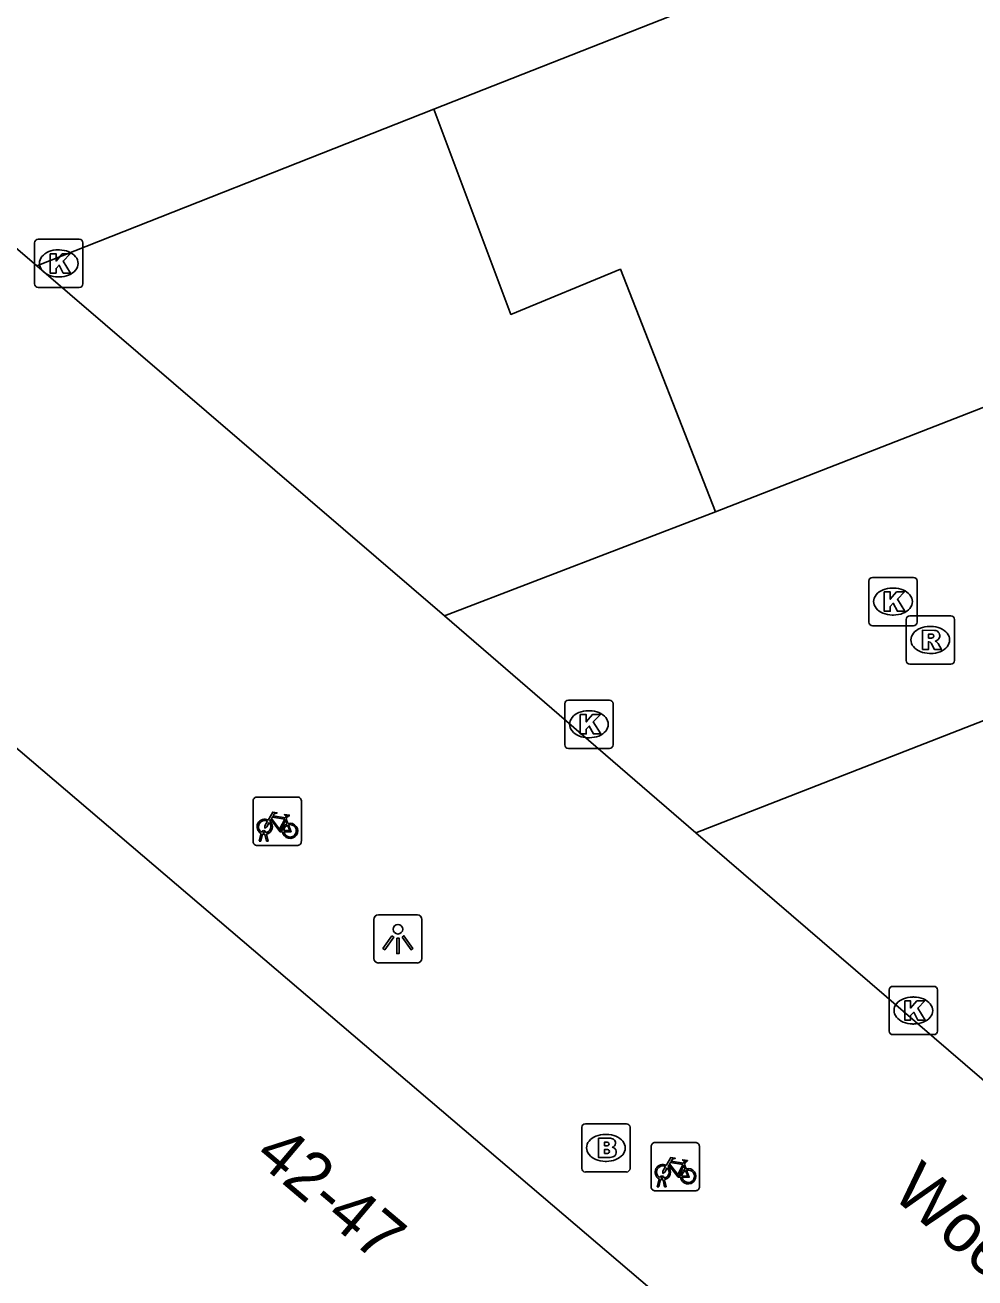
# Model space of a CAD drawing. Extents: x 160379 to 161131, y 383940 to 384849.
# Drawn here: x 160839.62 to 160859.31, y 384670.33 to 384696.29 of the extents above; entities that cross this region are included whole.
import ezdxf

# ---------------------------------------------------------------- set-up
doc = ezdxf.new("R2010")
doc.units = 0
for name, color, linetype in [('IMGEO_Brandkraan', 7, 'Continuous'), ('IMGEO_Fietsenrek', 7, 'Continuous'), ('IMGEO_Kolk', 7, 'Continuous'), ('IMGEO_Lichtpunt', 7, 'Continuous'), ('IMGEO_Openbare_ruimte_label', 7, 'Continuous'), ('IMGEO_Pand', 7, 'Continuous'), ('IMGEO_Pand_nummerreeks', 7, 'Continuous'), ('IMGEO_Parkeervlak_open', 7, 'Continuous'), ('IMGEO_Rijbaan_lokaal_open', 7, 'Continuous'), ('IMGEO_Rioolput', 7, 'Continuous')]:
    doc.layers.add(name, color=color, linetype=linetype)

msp = doc.modelspace()

# ---------------------------------------------------------------- linework, layer by layer
at = {"layer": 'IMGEO_Brandkraan'}
for p, q in [((160851.236, 384673.521), (160852.088, 384673.521)), ((160851.161, 384672.595), (160851.161, 384673.447)), ((160851.649, 384673.301), (160851.674, 384673.301)), ((160852.162, 384673.447), (160852.162, 384672.595)), ((160851.672, 384672.741), (160851.647, 384672.741)), ((160852.088, 384672.521), (160851.236, 384672.521))]:
    msp.add_line(p, q, dxfattribs=at)
for points in [[(160851.236, 384673.521), (160852.088, 384673.521)], [(160851.161, 384672.595), (160851.161, 384673.447)], [(160851.509, 384673.221), (160851.509, 384672.821), (160851.722, 384672.821)], [(160851.74, 384673.221), (160851.509, 384673.221)], [(160852.162, 384673.447), (160852.162, 384672.595)], [(160851.688, 384673.14), (160851.634, 384673.14), (160851.634, 384673.064)], [(160851.634, 384673.064), (160851.687, 384673.064)], [(160851.696, 384672.988), (160851.634, 384672.988), (160851.634, 384672.907)], [(160851.634, 384672.907), (160851.696, 384672.907)], [(160852.088, 384672.521), (160851.236, 384672.521)]]:
    msp.add_lwpolyline(points, dxfattribs=at)
for centre, radius, start, end in [((160851.238, 384673.445), 0.0765, 91.552, 178.448), ((160851.238, 384673.445), 0.0765, 91.552, 178.448), ((160852.086, 384673.445), 0.0765, 1.552, 88.448), ((160852.086, 384673.445), 0.0765, 1.552, 88.448), ((160851.744, 384673.076), 0.145, 59.4692, 91.5367), ((160851.769, 384673.123), 0.0922, 285.5137, 58.1501), ((160851.689, 384673.102), 0.0379, 267.8285, 90.9355), ((160851.697, 384672.947), 0.0404, 269.8759, 90.5077), ((160851.774, 384672.931), 0.105, 301.3115, 78.989), ((160851.728, 384673.072), 0.251, 268.6676, 293.5347), ((160851.238, 384672.597), 0.0765, 181.552, 268.448), ((160851.238, 384672.597), 0.0765, 181.552, 268.448), ((160852.086, 384672.597), 0.0765, 271.552, 358.448), ((160852.086, 384672.597), 0.0765, 271.552, 358.448)]:
    msp.add_arc(centre, radius, start, end, dxfattribs=at)
for centre, major_axis, ratio, start_param, end_param in [((160851.648, 384673.021), (-0.387, 0.002), 0.722429, 4.712389, 7.853982), ((160851.673, 384673.021), (-0.39, 0.002), 0.717154, 1.570796, 4.712389)]:
    msp.add_ellipse(centre, major_axis=major_axis, ratio=ratio, start_param=start_param, end_param=end_param, dxfattribs=at)
at = {"layer": 'IMGEO_Fietsenrek'}
for p, q in [((160844.349, 384679.365), (160844.349, 384680.206)), ((160844.349, 384680.206), (160844.349, 384679.365)), ((160844.424, 384680.29), (160845.265, 384680.29)), ((160845.265, 384680.29), (160844.424, 384680.29)), ((160845.349, 384680.215), (160845.349, 384679.374)), ((160845.349, 384679.374), (160845.349, 384680.215)), ((160845.036, 384679.839), (160845.072, 384679.744)), ((160844.476, 384679.374), (160844.515, 384679.534)), ((160844.545, 384679.522), (160844.51, 384679.374)), ((160844.587, 384679.546), (160844.586, 384679.55)), ((160844.628, 384679.374), (160844.594, 384679.516)), ((160844.618, 384679.557), (160844.619, 384679.55)), ((160844.626, 384679.52), (160844.661, 384679.374)), ((160845.274, 384679.29), (160844.433, 384679.29)), ((160844.433, 384679.29), (160845.274, 384679.29)), ((160844.51, 384679.374), (160844.476, 384679.374)), ((160844.661, 384679.374), (160844.628, 384679.374)), ((160852.601, 384672.207), (160852.601, 384673.048)), ((160852.601, 384673.048), (160852.601, 384672.207)), ((160852.676, 384673.132), (160853.517, 384673.132)), ((160853.517, 384673.132), (160852.676, 384673.132)), ((160853.601, 384673.057), (160853.601, 384672.216)), ((160853.601, 384672.216), (160853.601, 384673.057)), ((160853.288, 384672.681), (160853.324, 384672.586)), ((160852.728, 384672.216), (160852.767, 384672.376)), ((160852.762, 384672.216), (160852.728, 384672.216)), ((160852.797, 384672.364), (160852.762, 384672.216)), ((160852.839, 384672.388), (160852.838, 384672.392)), ((160852.88, 384672.216), (160852.846, 384672.358)), ((160852.87, 384672.399), (160852.871, 384672.392)), ((160852.878, 384672.362), (160852.913, 384672.216)), ((160852.913, 384672.216), (160852.88, 384672.216)), ((160853.526, 384672.132), (160852.685, 384672.132)), ((160852.685, 384672.132), (160853.526, 384672.132))]:
    msp.add_line(p, q, dxfattribs=at)
for points in [[(160844.662, 384679.816), (160844.757, 384679.98), (160844.843, 384679.966), (160844.845, 384679.957), (160844.789, 384679.946), (160844.762, 384679.901), (160845.018, 384679.86)], [(160844.683, 384679.764), (160844.631, 384679.674), (160844.591, 384679.649), (160844.592, 384679.696), (160844.647, 384679.79)], [(160844.958, 384679.572), (160844.908, 384679.572), (160844.717, 384679.823), (160844.698, 384679.791)], [(160845.005, 384679.835), (160844.748, 384679.876), (160844.731, 384679.847), (160844.898, 384679.627), (160845.005, 384679.835)], [(160845.053, 384679.737), (160845.023, 384679.814), (160844.914, 384679.596), (160844.957, 384679.596)], [(160844.987, 384679.596), (160845.107, 384679.595), (160845.063, 384679.709)], [(160845.083, 384679.716), (160845.138, 384679.571), (160844.988, 384679.571)], [(160845.018, 384679.86), (160845.043, 384679.909), (160845.037, 384679.913), (160845.014, 384679.917), (160845.002, 384679.924), (160845.001, 384679.927), (160845.003, 384679.932), (160845.098, 384679.917), (160845.1, 384679.907), (160845.09, 384679.894), (160845.078, 384679.888), (160845.064, 384679.894), (160845.036, 384679.839)], [(160852.914, 384672.658), (160853.009, 384672.822), (160853.095, 384672.808), (160853.097, 384672.799), (160853.041, 384672.788), (160853.014, 384672.743), (160853.27, 384672.702)], [(160853.257, 384672.677), (160853, 384672.718), (160852.983, 384672.689), (160853.15, 384672.469), (160853.257, 384672.677)], [(160853.27, 384672.702), (160853.295, 384672.751), (160853.289, 384672.755), (160853.266, 384672.759), (160853.254, 384672.766), (160853.253, 384672.769), (160853.255, 384672.774), (160853.35, 384672.759), (160853.352, 384672.749), (160853.342, 384672.736), (160853.33, 384672.73), (160853.316, 384672.736), (160853.288, 384672.681)], [(160852.935, 384672.606), (160852.883, 384672.516), (160852.843, 384672.491), (160852.844, 384672.538), (160852.899, 384672.632)], [(160853.21, 384672.414), (160853.16, 384672.414), (160852.969, 384672.665), (160852.95, 384672.633)], [(160853.305, 384672.579), (160853.275, 384672.656), (160853.166, 384672.438), (160853.209, 384672.438)], [(160853.239, 384672.438), (160853.359, 384672.437), (160853.315, 384672.551)], [(160853.335, 384672.558), (160853.39, 384672.413), (160853.24, 384672.413)]]:
    msp.add_lwpolyline(points, dxfattribs=at)
for centre, radius, start, end in [((160844.427, 384680.212), 0.0779, 92.4484, 184.2845), ((160844.427, 384680.212), 0.0779, 92.4484, 184.2845), ((160845.271, 384680.212), 0.0779, 2.4484, 94.2845), ((160845.271, 384680.212), 0.0779, 2.4484, 94.2845), ((160844.589, 384679.675), 0.159, 62.6766, 242.1369), ((160844.589, 384679.675), 0.129, 63.3192, 238.903), ((160844.589, 384679.675), 0.129, 283.6043, 43.4302), ((160844.589, 384679.675), 0.159, 283.5766, 46.6042), ((160845.116, 384679.591), 0.159, 113.3408, 178.3217), ((160845.116, 384679.591), 0.159, 187.0065, 105.7708), ((160845.116, 384679.591), 0.129, 113.923, 177.9556), ((160845.116, 384679.591), 0.129, 188.6715, 104.5883), ((160844.569, 384679.546), 0.0499, 12.8025, 158.6934), ((160844.589, 384679.675), 0.159, 253.9967, 271.7867), ((160844.569, 384679.546), 0.0174, 12.8025, 163.4502), ((160844.589, 384679.675), 0.129, 253.415, 269.0204), ((160844.427, 384679.368), 0.0779, 182.4484, 274.2845), ((160844.427, 384679.368), 0.0779, 182.4484, 274.2845), ((160845.271, 384679.368), 0.0779, 272.4484, 4.2845), ((160845.271, 384679.368), 0.0779, 272.4484, 4.2845), ((160852.679, 384673.054), 0.0779, 92.4484, 184.2845), ((160852.679, 384673.054), 0.0779, 92.4484, 184.2845), ((160853.523, 384673.054), 0.0779, 2.4484, 94.2845), ((160853.523, 384673.054), 0.0779, 2.4484, 94.2845), ((160852.841, 384672.517), 0.159, 62.6766, 242.1369), ((160852.841, 384672.517), 0.129, 63.3192, 238.903), ((160852.821, 384672.388), 0.0499, 12.8025, 158.6934), ((160852.841, 384672.517), 0.129, 283.6043, 43.4302), ((160852.841, 384672.517), 0.159, 283.5766, 46.6042), ((160853.368, 384672.433), 0.159, 113.3408, 178.3217), ((160853.368, 384672.433), 0.159, 187.0065, 105.7708), ((160853.368, 384672.433), 0.129, 113.923, 177.9556), ((160853.368, 384672.433), 0.129, 188.6715, 104.5883), ((160852.679, 384672.21), 0.0779, 182.4484, 274.2845), ((160852.679, 384672.21), 0.0779, 182.4484, 274.2845), ((160852.841, 384672.517), 0.159, 253.9967, 271.7867), ((160852.821, 384672.388), 0.0174, 12.8025, 163.4502), ((160852.841, 384672.517), 0.129, 253.415, 269.0204), ((160853.523, 384672.21), 0.0779, 272.4484, 4.2845), ((160853.523, 384672.21), 0.0779, 272.4484, 4.2845)]:
    msp.add_arc(centre, radius, start, end, dxfattribs=at)
at = {"layer": 'IMGEO_Kolk'}
for p, q in [((160839.82, 384690.926), (160839.82, 384691.778)), ((160839.895, 384691.852), (160840.747, 384691.852)), ((160840.308, 384691.632), (160840.333, 384691.632)), ((160840.821, 384691.778), (160840.821, 384690.926)), ((160840.747, 384690.852), (160839.895, 384690.852)), ((160840.331, 384691.072), (160840.306, 384691.072)), ((160857.112, 384683.917), (160857.112, 384684.769)), ((160857.187, 384684.843), (160858.039, 384684.843)), ((160857.6, 384684.623), (160857.625, 384684.623)), ((160858.113, 384684.769), (160858.113, 384683.917)), ((160858.039, 384683.843), (160857.187, 384683.843)), ((160857.623, 384684.063), (160857.598, 384684.063)), ((160850.884, 384682.3), (160851.736, 384682.3)), ((160850.809, 384681.374), (160850.809, 384682.226)), ((160851.297, 384682.08), (160851.322, 384682.08)), ((160851.81, 384682.226), (160851.81, 384681.374)), ((160851.32, 384681.52), (160851.295, 384681.52)), ((160851.736, 384681.3), (160850.884, 384681.3)), ((160857.609, 384676.368), (160858.461, 384676.368)), ((160857.534, 384675.442), (160857.534, 384676.294)), ((160858.022, 384676.148), (160858.047, 384676.148)), ((160858.535, 384676.294), (160858.535, 384675.442)), ((160858.045, 384675.588), (160858.02, 384675.588)), ((160858.461, 384675.368), (160857.609, 384675.368))]:
    msp.add_line(p, q, dxfattribs=at)
for points in [[(160839.82, 384690.926), (160839.82, 384691.778)], [(160839.895, 384691.852), (160840.747, 384691.852)], [(160840.821, 384691.778), (160840.821, 384690.926)], [(160840.141, 384691.552), (160840.264, 384691.552), (160840.264, 384691.401), (160840.394, 384691.552), (160840.558, 384691.552), (160840.412, 384691.401), (160840.565, 384691.152), (160840.413, 384691.152), (160840.328, 384691.316), (160840.264, 384691.249), (160840.264, 384691.152), (160840.141, 384691.152), (160840.141, 384691.552)], [(160840.747, 384690.852), (160839.895, 384690.852)], [(160857.112, 384683.917), (160857.112, 384684.769)], [(160857.187, 384684.843), (160858.039, 384684.843)], [(160858.113, 384684.769), (160858.113, 384683.917)], [(160857.433, 384684.543), (160857.556, 384684.543), (160857.556, 384684.392), (160857.686, 384684.543), (160857.85, 384684.543), (160857.704, 384684.392), (160857.857, 384684.143), (160857.705, 384684.143), (160857.62, 384684.307), (160857.556, 384684.24), (160857.556, 384684.143), (160857.433, 384684.143), (160857.433, 384684.543)], [(160858.039, 384683.843), (160857.187, 384683.843)], [(160850.884, 384682.3), (160851.736, 384682.3)], [(160850.809, 384681.374), (160850.809, 384682.226)], [(160851.81, 384682.226), (160851.81, 384681.374)], [(160851.13, 384682), (160851.253, 384682), (160851.253, 384681.849), (160851.383, 384682), (160851.547, 384682), (160851.401, 384681.849), (160851.554, 384681.6), (160851.402, 384681.6), (160851.317, 384681.764), (160851.253, 384681.697), (160851.253, 384681.6), (160851.13, 384681.6), (160851.13, 384682)], [(160851.736, 384681.3), (160850.884, 384681.3)], [(160857.609, 384676.368), (160858.461, 384676.368)], [(160857.534, 384675.442), (160857.534, 384676.294)], [(160857.855, 384676.068), (160857.978, 384676.068), (160857.978, 384675.917), (160858.108, 384676.068), (160858.272, 384676.068), (160858.126, 384675.917), (160858.279, 384675.668), (160858.127, 384675.668), (160858.042, 384675.832), (160857.978, 384675.765), (160857.978, 384675.668), (160857.855, 384675.668), (160857.855, 384676.068)], [(160858.535, 384676.294), (160858.535, 384675.442)], [(160858.461, 384675.368), (160857.609, 384675.368)]]:
    msp.add_lwpolyline(points, dxfattribs=at)
for centre, start, end in [((160839.897, 384691.776), 91.552, 178.448), ((160839.897, 384691.776), 91.552, 178.448), ((160840.745, 384691.776), 1.552, 88.448), ((160840.745, 384691.776), 1.552, 88.448), ((160839.897, 384690.928), 181.552, 268.448), ((160839.897, 384690.928), 181.552, 268.448), ((160840.745, 384690.928), 271.552, 358.448), ((160840.745, 384690.928), 271.552, 358.448), ((160857.189, 384684.767), 91.552, 178.448), ((160857.189, 384684.767), 91.552, 178.448), ((160858.037, 384684.767), 1.552, 88.448), ((160858.037, 384684.767), 1.552, 88.448), ((160857.189, 384683.919), 181.552, 268.448), ((160857.189, 384683.919), 181.552, 268.448), ((160858.037, 384683.919), 271.552, 358.448), ((160858.037, 384683.919), 271.552, 358.448), ((160850.886, 384682.224), 91.552, 178.448), ((160850.886, 384682.224), 91.552, 178.448), ((160851.734, 384682.224), 1.552, 88.448), ((160851.734, 384682.224), 1.552, 88.448), ((160850.886, 384681.376), 181.552, 268.448), ((160850.886, 384681.376), 181.552, 268.448), ((160851.734, 384681.376), 271.552, 358.448), ((160851.734, 384681.376), 271.552, 358.448), ((160857.611, 384676.292), 91.552, 178.448), ((160857.611, 384676.292), 91.552, 178.448), ((160858.459, 384676.292), 1.552, 88.448), ((160858.459, 384676.292), 1.552, 88.448), ((160857.611, 384675.444), 181.552, 268.448), ((160857.611, 384675.444), 181.552, 268.448), ((160858.459, 384675.444), 271.552, 358.448), ((160858.459, 384675.444), 271.552, 358.448)]:
    msp.add_arc(centre, 0.0765, start, end, dxfattribs=at)
for centre, major_axis, ratio, start_param, end_param in [((160840.307, 384691.352), (-0.387, 0.002), 0.722429, 4.712389, 7.853982), ((160840.332, 384691.352), (-0.39, 0.002), 0.717154, 1.570796, 4.712389), ((160857.599, 384684.343), (-0.387, 0.002), 0.722429, 4.712389, 7.853982), ((160857.624, 384684.343), (-0.39, 0.002), 0.717154, 1.570796, 4.712389), ((160851.296, 384681.8), (-0.387, 0.002), 0.722429, 4.712389, 7.853982), ((160851.321, 384681.8), (-0.39, 0.002), 0.717154, 1.570796, 4.712389), ((160858.021, 384675.868), (-0.387, 0.002), 0.722429, 4.712389, 7.853982), ((160858.046, 384675.868), (-0.39, 0.002), 0.717154, 1.570796, 4.712389)]:
    msp.add_ellipse(centre, major_axis=major_axis, ratio=ratio, start_param=start_param, end_param=end_param, dxfattribs=at)
at = {"layer": 'IMGEO_Lichtpunt'}
for p, q in [((160846.852, 384677.754), (160846.852, 384676.947)), ((160846.852, 384677.754), (160846.852, 384676.947)), ((160847.754, 384677.849), (160846.946, 384677.849)), ((160847.754, 384677.849), (160846.946, 384677.849)), ((160847.848, 384676.947), (160847.848, 384677.754)), ((160847.848, 384676.947), (160847.848, 384677.754)), ((160846.946, 384676.853), (160847.754, 384676.853)), ((160846.946, 384676.853), (160847.754, 384676.853))]:
    msp.add_line(p, q, dxfattribs=at)
for points in [[(160847.226, 384677.418), (160847.265, 384677.39), (160847.077, 384677.128), (160847.039, 384677.155), (160847.226, 384677.418)], [(160847.328, 384677.37), (160847.375, 384677.37), (160847.375, 384677.048), (160847.328, 384677.048), (160847.328, 384677.37)], [(160847.438, 384677.39), (160847.476, 384677.417), (160847.663, 384677.155), (160847.624, 384677.127), (160847.438, 384677.39)]]:
    msp.add_lwpolyline(points, dxfattribs=at)
msp.add_circle((160847.351, 384677.552), 0.0994, dxfattribs=at)
for centre, start, end in [((160846.946, 384677.754), 90, 180), ((160846.946, 384677.754), 90, 180), ((160847.754, 384677.754), 0, 90), ((160847.754, 384677.754), 0, 90), ((160846.946, 384676.947), 180, 270), ((160846.946, 384676.947), 180, 270), ((160847.754, 384676.947), 270, 0), ((160847.754, 384676.947), 270, 360)]:
    msp.add_arc(centre, 0.0946, start, end, dxfattribs=at)
at = {"layer": 'IMGEO_Pand'}
msp.add_lwpolyline([(160859.01, 384664.631), (160858.822, 384664.786), (160838.154, 384682.402)], dxfattribs=at)
at = {"layer": 'IMGEO_Parkeervlak_open'}
msp.add_lwpolyline([(160853.934, 384686.206), (160851.964, 384691.231), (160849.692, 384690.295), (160848.096, 384694.55)], dxfattribs=at)
at = {"layer": 'IMGEO_Rijbaan_lokaal_open'}
for points in [[(160886.327, 384709.494), (160874.435, 384704.908), (160848.096, 384694.55)], [(160889.921, 384700.24), (160853.934, 384686.206)], [(160839.867, 384691.302), (160834.611, 384695.805)], [(160848.096, 384694.55), (160839.867, 384691.302)], [(160848.313, 384684.044), (160839.867, 384691.302)], [(160848.313, 384684.044), (160853.934, 384686.206)], [(160853.526, 384679.553), (160848.313, 384684.044)], [(160860.505, 384682.269), (160853.526, 384679.553)], [(160862.074, 384672.201), (160853.526, 384679.553)]]:
    msp.add_lwpolyline(points, dxfattribs=at)
at = {"layer": 'IMGEO_Rioolput'}
for p, q in [((160857.885, 384683.121), (160857.885, 384683.973)), ((160857.96, 384684.047), (160858.812, 384684.047)), ((160858.886, 384683.973), (160858.886, 384683.121)), ((160858.373, 384683.827), (160858.398, 384683.827)), ((160858.396, 384683.267), (160858.371, 384683.267)), ((160858.812, 384683.047), (160857.96, 384683.047))]:
    msp.add_line(p, q, dxfattribs=at)
for points in [[(160857.885, 384683.121), (160857.885, 384683.973)], [(160857.96, 384684.047), (160858.812, 384684.047)], [(160858.886, 384683.973), (160858.886, 384683.121)], [(160858.474, 384683.745), (160858.222, 384683.747), (160858.222, 384683.347)], [(160858.4, 384683.666), (160858.346, 384683.666), (160858.346, 384683.585)], [(160858.346, 384683.585), (160858.398, 384683.585)], [(160858.222, 384683.347), (160858.346, 384683.347), (160858.346, 384683.509), (160858.357, 384683.509)], [(160858.404, 384683.48), (160858.475, 384683.347), (160858.615, 384683.347), (160858.55, 384683.473)], [(160858.812, 384683.047), (160857.96, 384683.047)]]:
    msp.add_lwpolyline(points, dxfattribs=at)
for centre, radius, start, end in [((160857.962, 384683.971), 0.0765, 91.552, 178.448), ((160857.962, 384683.971), 0.0765, 91.552, 178.448), ((160858.81, 384683.971), 0.0765, 1.552, 88.448), ((160858.81, 384683.971), 0.0765, 1.552, 88.448), ((160858.382, 384683.774), 0.19, 274.7715, 282.9687), ((160858.406, 384683.57), 0.0964, 77.0061, 93.1865), ((160858.42, 384683.627), 0.0378, 276.6634, 79.6772), ((160858.473, 384683.635), 0.109, 350.3612, 89.416), ((160858.471, 384683.635), 0.112, 277.5842, 350.9817), ((160858.356, 384683.456), 0.0533, 26.0293, 88.6989), ((160858.455, 384683.42), 0.108, 29.5134, 73.7905), ((160857.962, 384683.123), 0.0765, 181.552, 268.448), ((160857.962, 384683.123), 0.0765, 181.552, 268.448), ((160858.81, 384683.123), 0.0765, 271.552, 358.448), ((160858.81, 384683.123), 0.0765, 271.552, 358.448)]:
    msp.add_arc(centre, radius, start, end, dxfattribs=at)
for centre, major_axis, ratio, start_param, end_param in [((160858.372, 384683.547), (-0.387, 0.002), 0.722429, 4.712389, 7.853982), ((160858.397, 384683.547), (-0.39, 0.002), 0.717154, 1.570796, 4.712389)]:
    msp.add_ellipse(centre, major_axis=major_axis, ratio=ratio, start_param=start_param, end_param=end_param, dxfattribs=at)

# ---------------------------------------------------------------- texts
at = {"layer": 'IMGEO_Openbare_ruimte_label'}
msp.add_text('Woenselse Markt', height=1, rotation=319.2993, dxfattribs=at).set_placement((160857.552, 384672.036))
at = {"layer": 'IMGEO_Pand_nummerreeks'}
msp.add_text('42-47', height=1, rotation=319.8127, dxfattribs=at).set_placement((160844.342, 384672.798))

doc.saveas('drawing.dxf')
